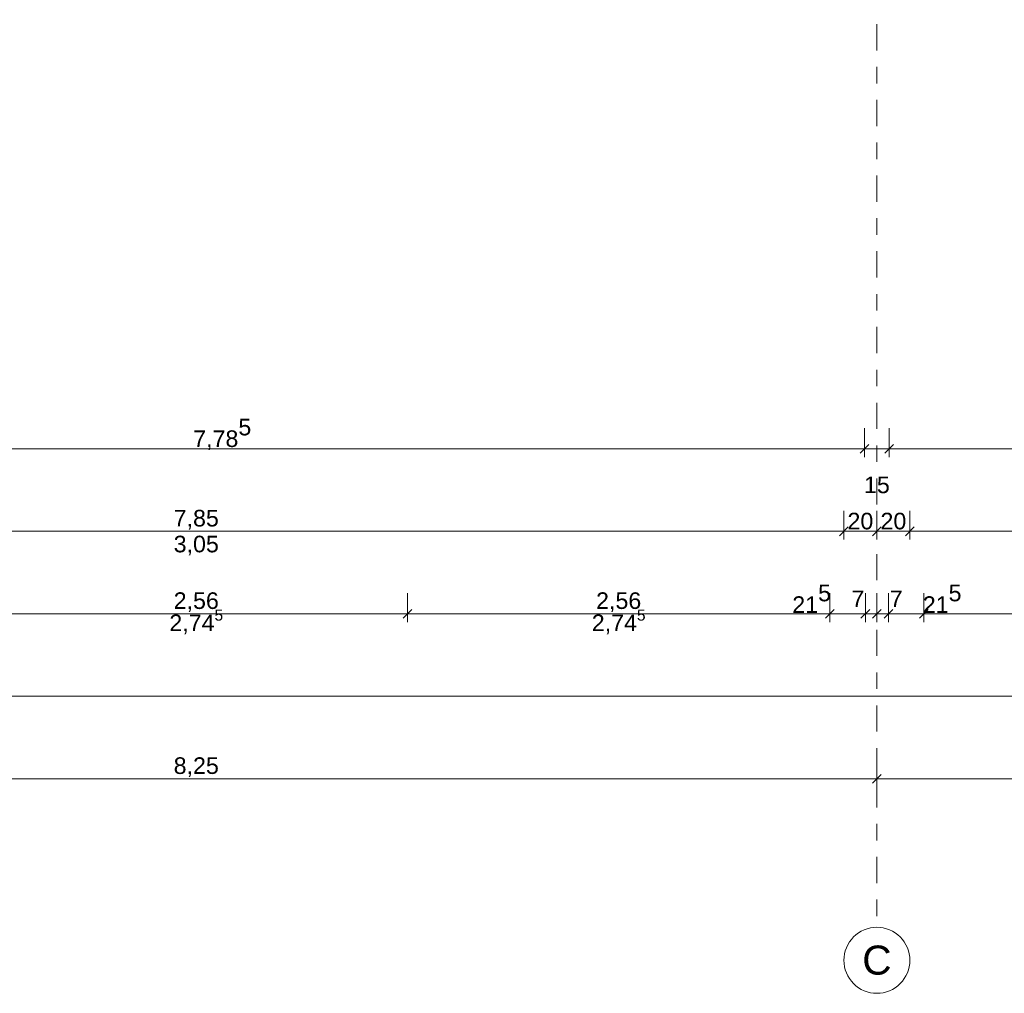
# Model space of a CAD drawing. Header units: metres. Extents: x -180 to 4, y -50 to 6.
# Tile 646 of 656: x -22.12 to -16.15, y -46.57 to -40.67. Entities that reach past the tile are written whole.
import ezdxf

# ---------------------------------------------------------------- set-up
doc = ezdxf.new("R2010")
doc.units = ezdxf.units.M
doc.header["$LTSCALE"] = 0.05
doc.header["$PDMODE"] = 1
doc.header["$PDSIZE"] = -2
doc.linetypes.add('Linienart-53', pattern=[5.291531, 3.175, -1.058062, 0.352704, -0.705764])
doc.layers.get('0').update_dxf_attribs({"lineweight": 25})
doc.layers.add('70 -71 Achsen- 1 Gebäudeachsen', color=7, linetype='Linienart-53', lineweight=18)
doc.layers.add('Keine', color=7, linetype='Continuous', lineweight=9)
doc.layers.add('70 -76 Bemaßung- 2 Allgemein', color=7, linetype='Continuous', lineweight=5, true_color=0x6666cc)
doc.styles.add('Arial', font='arial.ttf')
doc.dimstyles.new('k+k 1_50', dxfattribs={"dimtxt": 0.100689, "dimasz": 0.05302, "dimexe": 0.05, "dimexo": 0.15, "dimgap": 0.01, "dimtad": 1, "dimdec": 3, "dimtxsty": 'Arial', "dimblk": 'VW_SLASH', "dimblk1": 'VW_SLASH', "dimblk2": 'VW_SLASH', "dimcen": 0, "dimdle": 0.05, "dimadec": 3, "dimazin": 0, "dimtfac": 0.75, "dimtdec": 3, "dimtix": 1, "dimtmove": 0, "dimatfit": 0, "dimldrblk": 'VW_SLASH-1', "dimfxl": 0.125, "dimfxlon": 1, "dimfrac": 2, "dimtolj": 1, "dimarcsym": 0})

# ---------------------------------------------------------------- blocks, each defined once
blk = doc.blocks.new('VW_SLASH')
at = {"color": 0, "linetype": 'ByBlock', "lineweight": -2, "transparency": 16777216}
blk.add_line((0.94, 0), (-1, 0), dxfattribs=at)
at = {"color": 0, "lineweight": 20, "transparency": 16777216, "flags": 128}
blk.add_lwpolyline([(0.5, 0.5), (-0.5, -0.5)], dxfattribs=at)
blk = doc.blocks.new('*D9783')
at = {"layer": '70 -76 Bemaßung- 2 Allgemein', "color": 0, "lineweight": -2}
for p, q in [((-24.781, -43.147), (-24.781, -43.322)), ((-16.996, -43.147), (-16.996, -43.322)), ((-17.049, -43.272), (-24.728, -43.272))]:
    blk.add_line(p, q, dxfattribs=at)
at = {"layer": 'Defpoints', "color": 0}
for p in [(-16.996, -19.747), (-24.781, -31.587), (-24.781, -43.272)]:
    blk.add_point(p, dxfattribs=at)
at = {"layer": '70 -76 Bemaßung- 2 Allgemein', "color": 0, "lineweight": -2, "xscale": 0.05302001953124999, "yscale": 0.05302001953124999, "zscale": 0.05302001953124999, "rotation": 180}
blk.add_blockref('VW_SLASH', (-24.781, -43.272), dxfattribs=at)
at = {"layer": '70 -76 Bemaßung- 2 Allgemein', "color": 0, "lineweight": -2, "xscale": 0.05302001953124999, "yscale": 0.05302001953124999, "zscale": 0.05302001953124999}
blk.add_blockref('VW_SLASH', (-16.996, -43.272), dxfattribs=at)
at = {"layer": '70 -76 Bemaßung- 2 Allgemein', "color": 0, "insert": (-20.8885, -43.1848), "char_height": 0.100689, "attachment_point": 5, "style": 'Arial'}
blk.add_mtext('\\A1;7,78\\S5^ ;', dxfattribs=at)
blk = doc.blocks.new('VW_SLASH-1')
at = {"color": 0, "linetype": 'ByBlock', "lineweight": -2, "transparency": 16777216}
blk.add_line((0.94, 0), (-1, 0), dxfattribs=at)
at = {"color": 0, "lineweight": 5, "transparency": 16777216, "flags": 128}
blk.add_lwpolyline([(0.5, 0.5), (-0.5, -0.5)], dxfattribs=at)
blk = doc.blocks.new('*D9784')
at = {"layer": '70 -76 Bemaßung- 2 Allgemein', "color": 0, "lineweight": -2}
for p, q in [((-16.996, -43.147), (-16.996, -43.322)), ((-16.846, -43.147), (-16.846, -43.322)), ((-17.049, -43.272), (-17.102, -43.272)), ((-16.846, -43.272), (-16.996, -43.272)), ((-16.793, -43.272), (-16.74, -43.272))]:
    blk.add_line(p, q, dxfattribs=at)
at = {"layer": 'Defpoints', "color": 0}
for p in [(-16.996, -19.747), (-16.846, -19.747), (-16.996, -43.272)]:
    blk.add_point(p, dxfattribs=at)
at = {"layer": '70 -76 Bemaßung- 2 Allgemein', "color": 0, "lineweight": -2, "xscale": 0.05302001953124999, "yscale": 0.05302001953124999, "zscale": 0.05302001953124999}
blk.add_blockref('VW_SLASH', (-16.996, -43.272), dxfattribs=at)
at = {"layer": '70 -76 Bemaßung- 2 Allgemein', "color": 0, "lineweight": -2, "xscale": 0.05302001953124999, "yscale": 0.05302001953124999, "zscale": 0.05302001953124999, "rotation": 180}
blk.add_blockref('VW_SLASH', (-16.846, -43.272), dxfattribs=at)
at = {"layer": '70 -76 Bemaßung- 2 Allgemein', "color": 0, "insert": (-16.921, -43.4912), "char_height": 0.10069, "attachment_point": 5, "style": 'Arial'}
blk.add_mtext('\\A1;15', dxfattribs=at)
blk = doc.blocks.new('*D9785')
at = {"layer": '70 -76 Bemaßung- 2 Allgemein', "color": 0, "lineweight": -2}
for p, q in [((-16.846, -43.147), (-16.846, -43.322)), ((-8.721, -43.147), (-8.721, -43.322)), ((-8.774, -43.272), (-16.793, -43.272))]:
    blk.add_line(p, q, dxfattribs=at)
at = {"layer": 'Defpoints', "color": 0}
for p in [(-16.846, -19.747), (-8.721, -19.747), (-16.846, -43.272)]:
    blk.add_point(p, dxfattribs=at)
at = {"layer": '70 -76 Bemaßung- 2 Allgemein', "color": 0, "lineweight": -2, "xscale": 0.05302001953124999, "yscale": 0.05302001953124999, "zscale": 0.05302001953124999, "rotation": 180}
blk.add_blockref('VW_SLASH', (-16.846, -43.272), dxfattribs=at)
at = {"layer": '70 -76 Bemaßung- 2 Allgemein', "color": 0, "lineweight": -2, "xscale": 0.05302001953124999, "yscale": 0.05302001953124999, "zscale": 0.05302001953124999}
blk.add_blockref('VW_SLASH', (-8.721, -43.272), dxfattribs=at)
at = {"layer": '70 -76 Bemaßung- 2 Allgemein', "color": 0, "insert": (-12.7835, -43.1848), "char_height": 0.100689, "attachment_point": 5, "style": 'Arial'}
blk.add_mtext('\\A1;8,12\\S5^ ;', dxfattribs=at)
blk = doc.blocks.new('Gruppe-9194')
at = {"layer": '70 -76 Bemaßung- 2 Allgemein', "insert": (-21.046, -43.7987), "char_height": 0.10069, "width": 0.455, "attachment_point": 2, "line_spacing_factor": 0.96878, "style": 'Arial'}
blk.add_mtext('3,05', dxfattribs=at)
blk = doc.blocks.new('Gruppe-9287')
at = {"layer": '70 -76 Bemaßung- 2 Allgemein', "insert": (-21.046, -44.2462), "char_height": 0.100689, "width": 0.455, "attachment_point": 2, "line_spacing_factor": 0.96878, "style": 'Arial'}
blk.add_mtext('\\A1;2,74{\\H0.6667x;\\S5^ ;}', dxfattribs=at)
blk = doc.blocks.new('Gruppe-9288')
at = {"layer": '70 -76 Bemaßung- 2 Allgemein', "insert": (-18.486, -44.2462), "char_height": 0.100689, "width": 0.455, "attachment_point": 2, "line_spacing_factor": 0.96878, "style": 'Arial'}
blk.add_mtext('\\A1;2,74{\\H0.6667x;\\S5^ ;}', dxfattribs=at)
blk = doc.blocks.new('*D10991')
at = {"layer": '70 -76 Bemaßung- 2 Allgemein', "color": 0, "lineweight": -2}
for p, q in [((-25.171, -45.147), (-25.171, -45.322)), ((-16.921, -45.147), (-16.921, -45.322)), ((-16.974, -45.272), (-25.118, -45.272))]:
    blk.add_line(p, q, dxfattribs=at)
at = {"layer": 'Defpoints', "color": 0}
for p in [(-25.171, -42.294), (-16.921, -42.294), (-25.171, -45.272)]:
    blk.add_point(p, dxfattribs=at)
at = {"layer": '70 -76 Bemaßung- 2 Allgemein', "color": 0, "lineweight": -2, "xscale": 0.05302001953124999, "yscale": 0.05302001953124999, "zscale": 0.05302001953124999, "rotation": 180}
blk.add_blockref('VW_SLASH', (-25.171, -45.272), dxfattribs=at)
at = {"layer": '70 -76 Bemaßung- 2 Allgemein', "color": 0, "lineweight": -2, "xscale": 0.05302001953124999, "yscale": 0.05302001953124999, "zscale": 0.05302001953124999}
blk.add_blockref('VW_SLASH', (-16.921, -45.272), dxfattribs=at)
at = {"layer": '70 -76 Bemaßung- 2 Allgemein', "color": 0, "insert": (-21.046, -45.2016), "char_height": 0.10069, "attachment_point": 5, "style": 'Arial'}
blk.add_mtext('\\A1;8,25', dxfattribs=at)
blk = doc.blocks.new('*D10992')
at = {"layer": '70 -76 Bemaßung- 2 Allgemein', "color": 0, "lineweight": -2}
for p, q in [((-16.921, -45.147), (-16.921, -45.322)), ((-8.671, -45.147), (-8.671, -45.322)), ((-8.724, -45.272), (-16.868, -45.272))]:
    blk.add_line(p, q, dxfattribs=at)
at = {"layer": 'Defpoints', "color": 0}
for p in [(-16.921, -42.294), (-8.671, -42.294), (-16.921, -45.272)]:
    blk.add_point(p, dxfattribs=at)
at = {"layer": '70 -76 Bemaßung- 2 Allgemein', "color": 0, "lineweight": -2, "xscale": 0.05302001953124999, "yscale": 0.05302001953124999, "zscale": 0.05302001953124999, "rotation": 180}
blk.add_blockref('VW_SLASH', (-16.921, -45.272), dxfattribs=at)
at = {"layer": '70 -76 Bemaßung- 2 Allgemein', "color": 0, "lineweight": -2, "xscale": 0.05302001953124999, "yscale": 0.05302001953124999, "zscale": 0.05302001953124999}
blk.add_blockref('VW_SLASH', (-8.671, -45.272), dxfattribs=at)
at = {"layer": '70 -76 Bemaßung- 2 Allgemein', "color": 0, "insert": (-12.796, -45.2016), "char_height": 0.10069, "attachment_point": 5, "style": 'Arial'}
blk.add_mtext('\\A1;8,25', dxfattribs=at)
blk = doc.blocks.new('*D11035')
at = {"layer": '70 -76 Bemaßung- 2 Allgemein', "color": 0, "lineweight": -2}
for p, q in [((-24.574, -44.647), (-24.574, -44.822)), ((-0.421, -44.647), (-0.421, -44.822)), ((-0.474, -44.772), (-24.521, -44.772))]:
    blk.add_line(p, q, dxfattribs=at)
at = {"layer": 'Defpoints', "color": 0}
for p in [(-24.574, -31.147), (-0.421, -41.794), (-24.574, -44.772)]:
    blk.add_point(p, dxfattribs=at)
at = {"layer": '70 -76 Bemaßung- 2 Allgemein', "color": 0, "lineweight": -2, "xscale": 0.05302001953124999, "yscale": 0.05302001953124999, "zscale": 0.05302001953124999, "rotation": 180}
blk.add_blockref('VW_SLASH', (-24.574, -44.772), dxfattribs=at)
at = {"layer": '70 -76 Bemaßung- 2 Allgemein', "color": 0, "lineweight": -2, "xscale": 0.05302001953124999, "yscale": 0.05302001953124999, "zscale": 0.05302001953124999}
blk.add_blockref('VW_SLASH', (-0.421, -44.772), dxfattribs=at)
at = {"layer": '70 -76 Bemaßung- 2 Allgemein', "color": 0, "insert": (-12.4975, -44.6839), "char_height": 0.100689, "attachment_point": 5, "style": 'Arial'}
blk.add_mtext('\\A1;24,15\\S3^ ;', dxfattribs=at)
blk = doc.blocks.new('*D11303')
at = {"layer": '70 -76 Bemaßung- 2 Allgemein', "color": 0, "lineweight": -2}
for p, q in [((-22.326, -44.147), (-22.326, -44.322)), ((-19.766, -44.147), (-19.766, -44.322)), ((-19.819, -44.272), (-22.273, -44.272))]:
    blk.add_line(p, q, dxfattribs=at)
at = {"layer": 'Defpoints', "color": 0}
for p in [(-22.326, -20.047), (-19.766, -20.047), (-22.326, -44.272)]:
    blk.add_point(p, dxfattribs=at)
at = {"layer": '70 -76 Bemaßung- 2 Allgemein', "color": 0, "lineweight": -2, "xscale": 0.05302001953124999, "yscale": 0.05302001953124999, "zscale": 0.05302001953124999, "rotation": 180}
blk.add_blockref('VW_SLASH', (-22.326, -44.272), dxfattribs=at)
at = {"layer": '70 -76 Bemaßung- 2 Allgemein', "color": 0, "lineweight": -2, "xscale": 0.05302001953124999, "yscale": 0.05302001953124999, "zscale": 0.05302001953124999}
blk.add_blockref('VW_SLASH', (-19.766, -44.272), dxfattribs=at)
at = {"layer": '70 -76 Bemaßung- 2 Allgemein', "color": 0, "insert": (-21.046, -44.2016), "char_height": 0.10069, "attachment_point": 5, "style": 'Arial'}
blk.add_mtext('\\A1;2,56', dxfattribs=at)
blk = doc.blocks.new('*D11304')
at = {"layer": '70 -76 Bemaßung- 2 Allgemein', "color": 0, "lineweight": -2}
for p, q in [((-19.766, -44.147), (-19.766, -44.322)), ((-17.206, -44.147), (-17.206, -44.322)), ((-17.259, -44.272), (-19.713, -44.272))]:
    blk.add_line(p, q, dxfattribs=at)
at = {"layer": 'Defpoints', "color": 0}
for p in [(-19.766, -20.047), (-17.206, -20.047), (-19.766, -44.272)]:
    blk.add_point(p, dxfattribs=at)
at = {"layer": '70 -76 Bemaßung- 2 Allgemein', "color": 0, "lineweight": -2, "xscale": 0.05302001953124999, "yscale": 0.05302001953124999, "zscale": 0.05302001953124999, "rotation": 180}
blk.add_blockref('VW_SLASH', (-19.766, -44.272), dxfattribs=at)
at = {"layer": '70 -76 Bemaßung- 2 Allgemein', "color": 0, "lineweight": -2, "xscale": 0.05302001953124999, "yscale": 0.05302001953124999, "zscale": 0.05302001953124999}
blk.add_blockref('VW_SLASH', (-17.206, -44.272), dxfattribs=at)
at = {"layer": '70 -76 Bemaßung- 2 Allgemein', "color": 0, "insert": (-18.486, -44.2016), "char_height": 0.10069, "attachment_point": 5, "style": 'Arial'}
blk.add_mtext('\\A1;2,56', dxfattribs=at)
blk = doc.blocks.new('*D11305')
at = {"layer": '70 -76 Bemaßung- 2 Allgemein', "color": 0, "lineweight": -2}
for p, q in [((-17.206, -44.147), (-17.206, -44.322)), ((-16.991, -44.147), (-16.991, -44.322)), ((-17.259, -44.272), (-17.312, -44.272)), ((-16.991, -44.272), (-17.206, -44.272)), ((-16.938, -44.272), (-16.885, -44.272))]:
    blk.add_line(p, q, dxfattribs=at)
at = {"layer": 'Defpoints', "color": 0}
for p in [(-17.206, -20.047), (-16.991, -20.544), (-17.206, -44.272)]:
    blk.add_point(p, dxfattribs=at)
at = {"layer": '70 -76 Bemaßung- 2 Allgemein', "color": 0, "lineweight": -2, "xscale": 0.05302001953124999, "yscale": 0.05302001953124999, "zscale": 0.05302001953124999}
blk.add_blockref('VW_SLASH', (-17.206, -44.272), dxfattribs=at)
at = {"layer": '70 -76 Bemaßung- 2 Allgemein', "color": 0, "lineweight": -2, "xscale": 0.05302001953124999, "yscale": 0.05302001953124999, "zscale": 0.05302001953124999, "rotation": 180}
blk.add_blockref('VW_SLASH', (-16.991, -44.272), dxfattribs=at)
at = {"layer": '70 -76 Bemaßung- 2 Allgemein', "color": 0, "insert": (-17.3165, -44.1811), "char_height": 0.100689, "attachment_point": 5, "style": 'Arial'}
blk.add_mtext('\\A1;21\\S5^ ;', dxfattribs=at)
blk = doc.blocks.new('*D11306')
at = {"layer": '70 -76 Bemaßung- 2 Allgemein', "color": 0, "lineweight": -2}
for p, q in [((-16.991, -44.147), (-16.991, -44.322)), ((-16.921, -44.147), (-16.921, -44.322)), ((-17.044, -44.272), (-17.097, -44.272)), ((-16.921, -44.272), (-16.991, -44.272)), ((-16.868, -44.272), (-16.815, -44.272))]:
    blk.add_line(p, q, dxfattribs=at)
at = {"layer": 'Defpoints', "color": 0}
for p in [(-16.991, -20.544), (-16.921, -41.294), (-16.991, -44.272)]:
    blk.add_point(p, dxfattribs=at)
at = {"layer": '70 -76 Bemaßung- 2 Allgemein', "color": 0, "lineweight": -2, "xscale": 0.05302001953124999, "yscale": 0.05302001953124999, "zscale": 0.05302001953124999}
blk.add_blockref('VW_SLASH', (-16.991, -44.272), dxfattribs=at)
at = {"layer": '70 -76 Bemaßung- 2 Allgemein', "color": 0, "lineweight": -2, "xscale": 0.05302001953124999, "yscale": 0.05302001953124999, "zscale": 0.05302001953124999, "rotation": 180}
blk.add_blockref('VW_SLASH', (-16.921, -44.272), dxfattribs=at)
at = {"layer": '70 -76 Bemaßung- 2 Allgemein', "color": 0, "insert": (-17.036, -44.1811), "char_height": 0.10069, "attachment_point": 5, "style": 'Arial'}
blk.add_mtext('\\A1;7', dxfattribs=at)
blk = doc.blocks.new('*D11307')
at = {"layer": '70 -76 Bemaßung- 2 Allgemein', "color": 0, "lineweight": -2}
for p, q in [((-16.921, -44.147), (-16.921, -44.322)), ((-16.851, -44.147), (-16.851, -44.322)), ((-16.974, -44.272), (-17.027, -44.272)), ((-16.851, -44.272), (-16.921, -44.272)), ((-16.798, -44.272), (-16.745, -44.272))]:
    blk.add_line(p, q, dxfattribs=at)
at = {"layer": 'Defpoints', "color": 0}
for p in [(-16.851, -20.544), (-16.921, -41.294), (-16.921, -44.272)]:
    blk.add_point(p, dxfattribs=at)
at = {"layer": '70 -76 Bemaßung- 2 Allgemein', "color": 0, "lineweight": -2, "xscale": 0.05302001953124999, "yscale": 0.05302001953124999, "zscale": 0.05302001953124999}
blk.add_blockref('VW_SLASH', (-16.921, -44.272), dxfattribs=at)
at = {"layer": '70 -76 Bemaßung- 2 Allgemein', "color": 0, "lineweight": -2, "xscale": 0.05302001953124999, "yscale": 0.05302001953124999, "zscale": 0.05302001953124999, "rotation": 180}
blk.add_blockref('VW_SLASH', (-16.851, -44.272), dxfattribs=at)
at = {"layer": '70 -76 Bemaßung- 2 Allgemein', "color": 0, "insert": (-16.8037, -44.1811), "char_height": 0.10069, "attachment_point": 5, "style": 'Arial'}
blk.add_mtext('\\A1;7', dxfattribs=at)
blk = doc.blocks.new('*D11308')
at = {"layer": '70 -76 Bemaßung- 2 Allgemein', "color": 0, "lineweight": -2}
for p, q in [((-16.851, -44.147), (-16.851, -44.322)), ((-16.636, -44.147), (-16.636, -44.322)), ((-16.904, -44.272), (-16.957, -44.272)), ((-16.636, -44.272), (-16.851, -44.272)), ((-16.583, -44.272), (-16.53, -44.272))]:
    blk.add_line(p, q, dxfattribs=at)
at = {"layer": 'Defpoints', "color": 0}
for p in [(-16.636, -20.047), (-16.851, -20.544), (-16.851, -44.272)]:
    blk.add_point(p, dxfattribs=at)
at = {"layer": '70 -76 Bemaßung- 2 Allgemein', "color": 0, "lineweight": -2, "xscale": 0.05302001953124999, "yscale": 0.05302001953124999, "zscale": 0.05302001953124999}
blk.add_blockref('VW_SLASH', (-16.851, -44.272), dxfattribs=at)
at = {"layer": '70 -76 Bemaßung- 2 Allgemein', "color": 0, "lineweight": -2, "xscale": 0.05302001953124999, "yscale": 0.05302001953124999, "zscale": 0.05302001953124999, "rotation": 180}
blk.add_blockref('VW_SLASH', (-16.636, -44.272), dxfattribs=at)
at = {"layer": '70 -76 Bemaßung- 2 Allgemein', "color": 0, "insert": (-16.5255, -44.1811), "char_height": 0.100689, "attachment_point": 5, "style": 'Arial'}
blk.add_mtext('\\A1;21\\S5^ ;', dxfattribs=at)
blk = doc.blocks.new('*D11309')
at = {"layer": '70 -76 Bemaßung- 2 Allgemein', "color": 0, "lineweight": -2}
for p, q in [((-16.636, -44.147), (-16.636, -44.322)), ((-14.076, -44.147), (-14.076, -44.322)), ((-14.129, -44.272), (-16.583, -44.272))]:
    blk.add_line(p, q, dxfattribs=at)
at = {"layer": 'Defpoints', "color": 0}
for p in [(-16.636, -20.047), (-14.076, -20.047), (-16.636, -44.272)]:
    blk.add_point(p, dxfattribs=at)
at = {"layer": '70 -76 Bemaßung- 2 Allgemein', "color": 0, "lineweight": -2, "xscale": 0.05302001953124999, "yscale": 0.05302001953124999, "zscale": 0.05302001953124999, "rotation": 180}
blk.add_blockref('VW_SLASH', (-16.636, -44.272), dxfattribs=at)
at = {"layer": '70 -76 Bemaßung- 2 Allgemein', "color": 0, "lineweight": -2, "xscale": 0.05302001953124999, "yscale": 0.05302001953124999, "zscale": 0.05302001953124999}
blk.add_blockref('VW_SLASH', (-14.076, -44.272), dxfattribs=at)
at = {"layer": '70 -76 Bemaßung- 2 Allgemein', "color": 0, "insert": (-15.356, -44.2016), "char_height": 0.10069, "attachment_point": 5, "style": 'Arial'}
blk.add_mtext('\\A1;2,56', dxfattribs=at)
blk = doc.blocks.new('*D11503')
at = {"layer": '70 -76 Bemaßung- 2 Allgemein', "color": 0, "lineweight": -2}
for p, q in [((-24.971, -43.647), (-24.971, -43.822)), ((-17.121, -43.647), (-17.121, -43.822)), ((-17.174, -43.772), (-24.918, -43.772))]:
    blk.add_line(p, q, dxfattribs=at)
at = {"layer": 'Defpoints', "color": 0}
for p in [(-17.121, -19.747), (-24.971, -30.997), (-24.971, -43.772)]:
    blk.add_point(p, dxfattribs=at)
at = {"layer": '70 -76 Bemaßung- 2 Allgemein', "color": 0, "lineweight": -2, "xscale": 0.05302001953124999, "yscale": 0.05302001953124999, "zscale": 0.05302001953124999, "rotation": 180}
blk.add_blockref('VW_SLASH', (-24.971, -43.772), dxfattribs=at)
at = {"layer": '70 -76 Bemaßung- 2 Allgemein', "color": 0, "lineweight": -2, "xscale": 0.05302001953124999, "yscale": 0.05302001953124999, "zscale": 0.05302001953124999}
blk.add_blockref('VW_SLASH', (-17.121, -43.772), dxfattribs=at)
at = {"layer": '70 -76 Bemaßung- 2 Allgemein', "color": 0, "insert": (-21.046, -43.7016), "char_height": 0.10069, "attachment_point": 5, "style": 'Arial'}
blk.add_mtext('\\A1;7,85', dxfattribs=at)
blk = doc.blocks.new('*D11504')
at = {"layer": '70 -76 Bemaßung- 2 Allgemein', "color": 0, "lineweight": -2}
for p, q in [((-17.121, -43.647), (-17.121, -43.822)), ((-16.921, -43.647), (-16.921, -43.822)), ((-16.974, -43.772), (-17.068, -43.772))]:
    blk.add_line(p, q, dxfattribs=at)
at = {"layer": 'Defpoints', "color": 0}
for p in [(-17.121, -19.747), (-16.921, -40.794), (-17.121, -43.772)]:
    blk.add_point(p, dxfattribs=at)
at = {"layer": '70 -76 Bemaßung- 2 Allgemein', "color": 0, "lineweight": -2, "xscale": 0.05302001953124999, "yscale": 0.05302001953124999, "zscale": 0.05302001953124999, "rotation": 180}
blk.add_blockref('VW_SLASH', (-17.121, -43.772), dxfattribs=at)
at = {"layer": '70 -76 Bemaßung- 2 Allgemein', "color": 0, "lineweight": -2, "xscale": 0.05302001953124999, "yscale": 0.05302001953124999, "zscale": 0.05302001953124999}
blk.add_blockref('VW_SLASH', (-16.921, -43.772), dxfattribs=at)
at = {"layer": '70 -76 Bemaßung- 2 Allgemein', "color": 0, "insert": (-17.021, -43.7106), "char_height": 0.10069, "attachment_point": 5, "style": 'Arial'}
blk.add_mtext('\\A1;20', dxfattribs=at)
blk = doc.blocks.new('*D11505')
at = {"layer": '70 -76 Bemaßung- 2 Allgemein', "color": 0, "lineweight": -2}
for p, q in [((-16.921, -43.647), (-16.921, -43.822)), ((-16.721, -43.647), (-16.721, -43.822)), ((-16.774, -43.772), (-16.868, -43.772))]:
    blk.add_line(p, q, dxfattribs=at)
at = {"layer": 'Defpoints', "color": 0}
for p in [(-16.721, -19.747), (-16.921, -40.794), (-16.921, -43.772)]:
    blk.add_point(p, dxfattribs=at)
at = {"layer": '70 -76 Bemaßung- 2 Allgemein', "color": 0, "lineweight": -2, "xscale": 0.05302001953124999, "yscale": 0.05302001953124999, "zscale": 0.05302001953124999, "rotation": 180}
blk.add_blockref('VW_SLASH', (-16.921, -43.772), dxfattribs=at)
at = {"layer": '70 -76 Bemaßung- 2 Allgemein', "color": 0, "lineweight": -2, "xscale": 0.05302001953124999, "yscale": 0.05302001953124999, "zscale": 0.05302001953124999}
blk.add_blockref('VW_SLASH', (-16.721, -43.772), dxfattribs=at)
at = {"layer": '70 -76 Bemaßung- 2 Allgemein', "color": 0, "insert": (-16.821, -43.7106), "char_height": 0.10069, "attachment_point": 5, "style": 'Arial'}
blk.add_mtext('\\A1;20', dxfattribs=at)
blk = doc.blocks.new('*D11506')
at = {"layer": '70 -76 Bemaßung- 2 Allgemein', "color": 0, "lineweight": -2}
for p, q in [((-16.721, -43.647), (-16.721, -43.822)), ((-8.871, -43.647), (-8.871, -43.822)), ((-8.924, -43.772), (-16.668, -43.772))]:
    blk.add_line(p, q, dxfattribs=at)
at = {"layer": 'Defpoints', "color": 0}
for p in [(-16.721, -19.747), (-8.871, -19.747), (-16.721, -43.772)]:
    blk.add_point(p, dxfattribs=at)
at = {"layer": '70 -76 Bemaßung- 2 Allgemein', "color": 0, "lineweight": -2, "xscale": 0.05302001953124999, "yscale": 0.05302001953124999, "zscale": 0.05302001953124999, "rotation": 180}
blk.add_blockref('VW_SLASH', (-16.721, -43.772), dxfattribs=at)
at = {"layer": '70 -76 Bemaßung- 2 Allgemein', "color": 0, "lineweight": -2, "xscale": 0.05302001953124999, "yscale": 0.05302001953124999, "zscale": 0.05302001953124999}
blk.add_blockref('VW_SLASH', (-8.871, -43.772), dxfattribs=at)
at = {"layer": '70 -76 Bemaßung- 2 Allgemein', "color": 0, "insert": (-12.796, -43.7016), "char_height": 0.10069, "attachment_point": 5, "style": 'Arial'}
blk.add_mtext('\\A1;7,85', dxfattribs=at)
blk = doc.blocks.new('_Achsen (3D)')
at = {"layer": '70 -71 Achsen- 1 Gebäudeachsen', "transparency": 33554687}
blk.add_line((-16.921, 3.8), (-16.921, -46.172), dxfattribs=at)
at = {"color": 255, "transparency": 33554687}
blk.add_wipeout([(-16.921, -46.172), (-16.9014, -46.173), (-16.882, -46.1759), (-16.8629, -46.1807), (-16.8445, -46.1873), (-16.8267, -46.1957), (-16.8099, -46.2057), (-16.7941, -46.2174), (-16.7796, -46.2306), (-16.7664, -46.2452), (-16.7547, -46.2609), (-16.7446, -46.2778), (-16.7362, -46.2955), (-16.7296, -46.314), (-16.7248, -46.333), (-16.722, -46.3524), (-16.721, -46.372), (-16.722, -46.3916), (-16.7248, -46.4111), (-16.7296, -46.4301), (-16.7362, -46.4486), (-16.7446, -46.4663), (-16.7547, -46.4832), (-16.7664, -46.4989), (-16.7796, -46.5135), (-16.7941, -46.5266), (-16.8099, -46.5383), (-16.8267, -46.5484), (-16.8445, -46.5568), (-16.8629, -46.5634), (-16.882, -46.5682), (-16.9014, -46.5711), (-16.921, -46.572), (-16.9406, -46.5711), (-16.96, -46.5682), (-16.9791, -46.5634), (-16.9975, -46.5568), (-17.0153, -46.5484), (-17.0321, -46.5383), (-17.0479, -46.5266), (-17.0624, -46.5135), (-17.0756, -46.4989), (-17.0873, -46.4832), (-17.0974, -46.4663), (-17.1058, -46.4486), (-17.1124, -46.4301), (-17.1172, -46.4111), (-17.12, -46.3916), (-17.121, -46.372), (-17.12, -46.3524), (-17.1172, -46.333), (-17.1124, -46.314), (-17.1058, -46.2955), (-17.0974, -46.2778), (-17.0873, -46.2609), (-17.0756, -46.2452), (-17.0624, -46.2306), (-17.0479, -46.2174), (-17.0321, -46.2057), (-17.0153, -46.1957), (-16.9975, -46.1873), (-16.9791, -46.1807), (-16.96, -46.1759), (-16.9406, -46.173)], dxfattribs=at).dxf.layer = 'Keine'
at = {"layer": 'Keine', "transparency": 33554687, "flags": 128}
blk.add_lwpolyline([(-16.921, -46.172), (-16.9014, -46.173), (-16.882, -46.1759), (-16.8629, -46.1807), (-16.8445, -46.1873), (-16.8267, -46.1957), (-16.8099, -46.2057), (-16.7941, -46.2174), (-16.7796, -46.2306), (-16.7664, -46.2452), (-16.7547, -46.2609), (-16.7446, -46.2778), (-16.7362, -46.2955), (-16.7296, -46.314), (-16.7248, -46.333), (-16.722, -46.3524), (-16.721, -46.372), (-16.722, -46.3916), (-16.7248, -46.4111), (-16.7296, -46.4301), (-16.7362, -46.4486), (-16.7446, -46.4663), (-16.7547, -46.4832), (-16.7664, -46.4989), (-16.7796, -46.5135), (-16.7941, -46.5266), (-16.8099, -46.5383), (-16.8267, -46.5484), (-16.8445, -46.5568), (-16.8629, -46.5634), (-16.882, -46.5682), (-16.9014, -46.5711), (-16.921, -46.572), (-16.9406, -46.5711), (-16.96, -46.5682), (-16.9791, -46.5634), (-16.9975, -46.5568), (-17.0153, -46.5484), (-17.0321, -46.5383), (-17.0479, -46.5266), (-17.0624, -46.5135), (-17.0756, -46.4989), (-17.0873, -46.4832), (-17.0974, -46.4663), (-17.1058, -46.4486), (-17.1124, -46.4301), (-17.1172, -46.4111), (-17.12, -46.3916), (-17.121, -46.372), (-17.12, -46.3524), (-17.1172, -46.333), (-17.1124, -46.314), (-17.1058, -46.2955), (-17.0974, -46.2778), (-17.0873, -46.2609), (-17.0756, -46.2452), (-17.0624, -46.2306), (-17.0479, -46.2174), (-17.0321, -46.2057), (-17.0153, -46.1957), (-16.9975, -46.1873), (-16.9791, -46.1807), (-16.96, -46.1759), (-16.9406, -46.173)], close=True, dxfattribs=at)
at = {"layer": 'Keine', "transparency": 33554687, "insert": (-16.921, -46.372), "char_height": 0.1762, "attachment_point": 5, "line_spacing_factor": 0.970891, "style": 'Arial'}
blk.add_mtext('C', dxfattribs=at)
blk = doc.blocks.new('Gruppe-9034')
at = {"layer": '70 -76 Bemaßung- 2 Allgemein'}
dim = blk.add_linear_dim(base=(-24.781, -43.272), p1=(-16.996, -19.747), p2=(-24.781, -31.587), text='7,78\\S5^ ;', dimstyle='k+k 1_50', override={"dimtxt": 0.100689, "dimgap": 0.01, "dimpost": '<>', "dimtxsty": 'Arial', "dimtmove": 2}, dxfattribs=at)
dim.commit()
dim.dimension.update_dxf_attribs({"geometry": '*D9783', "text_midpoint": (-20.8885, -43.1848)})
for p1, p2, text, override, picture, middle in [((-16.846, -19.747), (-16.996, -19.747), '15', {"dimtxt": 0.100689, "dimgap": 0.01, "dimpost": '<>', "dimtxsty": 'Arial', "dimtix": 0, "dimtmove": 2}, '*D9784', (-16.921, -43.4912)), ((-8.721, -19.747), (-16.846, -19.747), '8,12\\S5^ ;', {"dimtxt": 0.100689, "dimgap": 0.01, "dimpost": '<>', "dimtxsty": 'Arial', "dimtmove": 2}, '*D9785', (-12.7835, -43.1848))]:
    dim = blk.add_aligned_dim(p1=p1, p2=p2, distance=23.525, text=text, dimstyle='k+k 1_50', override=override, dxfattribs=at)
    dim.commit()
    dim.dimension.update_dxf_attribs({"geometry": picture, "text_midpoint": middle})
blk = doc.blocks.new('Gruppe-9719')
at = {"layer": '70 -76 Bemaßung- 2 Allgemein'}
for p1, p2, picture, middle in [((-16.92099996, -42.29404198), (-25.17099996, -42.29404198), '*D10991', (-21.04599996, -45.20157844)), ((-8.67099996, -42.29404198), (-16.92099996, -42.29404198), '*D10992', (-12.79599996, -45.20157844))]:
    dim = blk.add_aligned_dim(p1=p1, p2=p2, distance=2.978, text='8,25', dimstyle='k+k 1_50', override={"dimtxt": 0.100689, "dimgap": 0.01, "dimdec": 8, "dimpost": '<>', "dimtxsty": 'Arial', "dimtmove": 2}, dxfattribs=at)
    dim.commit()
    dim.dimension.update_dxf_attribs({"geometry": picture, "text_midpoint": middle})
blk = doc.blocks.new('Gruppe-9723')
at = {"layer": '70 -76 Bemaßung- 2 Allgemein'}
dim = blk.add_linear_dim(base=(-24.57399996, -44.77204198), p1=(-0.42099996, -41.79404198), p2=(-24.57399996, -31.14704198), text='24,15\\S3^ ;', dimstyle='k+k 1_50', override={"dimtxt": 0.100689, "dimgap": 0.01, "dimdec": 8, "dimpost": '<>', "dimtxsty": 'Arial', "dimtmove": 2}, dxfattribs=at)
dim.commit()
dim.dimension.update_dxf_attribs({"geometry": '*D11035', "text_midpoint": (-12.49749996, -44.68394115)})
blk = doc.blocks.new('Gruppe-9727')
at = {"layer": '70 -76 Bemaßung- 2 Allgemein'}
for p1, p2, picture, middle in [((-19.76599996, -20.04704198), (-22.32599996, -20.04704198), '*D11303', (-21.04599996, -44.20157844)), ((-17.20599996, -20.04704198), (-19.76599996, -20.04704198), '*D11304', (-18.48599996, -44.20157844)), ((-14.07599996, -20.04704198), (-16.63599996, -20.04704198), '*D11309', (-15.35599996, -44.20157844))]:
    dim = blk.add_aligned_dim(p1=p1, p2=p2, distance=24.225, text='2,56', dimstyle='k+k 1_50', override={"dimtxt": 0.100689, "dimgap": 0.01, "dimdec": 8, "dimpost": '<>', "dimtxsty": 'Arial', "dimtmove": 2}, dxfattribs=at)
    dim.commit()
    dim.dimension.update_dxf_attribs({"geometry": picture, "text_midpoint": middle})
for base, p1, p2, text, picture, middle in [((-17.20599996, -44.27204198), (-16.99099996, -20.54404198), (-17.20599996, -20.04704198), '21\\S5^ ;', '*D11305', (-17.31648367, -44.18107948)), ((-16.85099996, -44.27204198), (-16.63599996, -20.04704198), (-16.85099996, -20.54404198), '21\\S5^ ;', '*D11308', (-16.52549996, -44.18107948)), ((-16.99099996, -44.27204198), (-16.92099996, -41.29404198), (-16.99099996, -20.54404198), '7', '*D11306', (-17.036, -44.18107948)), ((-16.92099996, -44.27204198), (-16.85099996, -20.54404198), (-16.92099996, -41.29404198), '7', '*D11307', (-16.80365071, -44.18107948))]:
    dim = blk.add_linear_dim(base=base, p1=p1, p2=p2, text=text, dimstyle='k+k 1_50', override={"dimtxt": 0.100689, "dimgap": 0.01, "dimdec": 8, "dimpost": '<>', "dimtxsty": 'Arial', "dimtix": 0, "dimtmove": 2}, dxfattribs=at)
    dim.commit()
    dim.dimension.update_dxf_attribs({"geometry": picture, "text_midpoint": middle, "dimtype": 160})
blk = doc.blocks.new('Gruppe-9731')
at = {"layer": '70 -76 Bemaßung- 2 Allgemein'}
for base, p1, p2, text, picture, middle in [((-24.97099996, -43.77204198), (-17.12099996, -19.74704198), (-24.97099996, -30.99704198), '7,85', '*D11503', (-21.04599996, -43.70157844)), ((-17.12099996, -43.77204198), (-16.92099996, -40.79404198), (-17.12099996, -19.74704198), '20', '*D11504', (-17.02099996, -43.71064042)), ((-16.92099996, -43.77204198), (-16.72099996, -19.74704198), (-16.92099996, -40.79404198), '20', '*D11505', (-16.82099996, -43.71064042))]:
    dim = blk.add_linear_dim(base=base, p1=p1, p2=p2, text=text, dimstyle='k+k 1_50', override={"dimtxt": 0.100689, "dimgap": 0.01, "dimdec": 8, "dimpost": '<>', "dimtxsty": 'Arial', "dimtmove": 2}, dxfattribs=at)
    dim.commit()
    dim.dimension.update_dxf_attribs({"geometry": picture, "text_midpoint": middle})
dim = blk.add_aligned_dim(p1=(-8.87099996, -19.74704198), p2=(-16.72099996, -19.74704198), distance=24.025, text='7,85', dimstyle='k+k 1_50', override={"dimtxt": 0.100689, "dimgap": 0.01, "dimdec": 8, "dimpost": '<>', "dimtxsty": 'Arial', "dimtmove": 2}, dxfattribs=at)
dim.commit()
dim.dimension.update_dxf_attribs({"geometry": '*D11506', "text_midpoint": (-12.79599996, -43.70157844)})
blk = doc.blocks.new('_OG3_2D Bemaßung_ Beschriftung (2D)')
at = {"layer": '70 -76 Bemaßung- 2 Allgemein'}
for name in ['Gruppe-9731', 'Gruppe-9727', 'Gruppe-9723', 'Gruppe-9034', 'Gruppe-9719']:
    blk.add_blockref(name, (0, 0), dxfattribs=at)
at = {"layer": '70 -76 Bemaßung- 2 Allgemein', "color": 7}
for name in ['Gruppe-9194', 'Gruppe-9287', 'Gruppe-9288']:
    blk.add_blockref(name, (0, 0), dxfattribs=at)

msp = doc.modelspace()

# ---------------------------------------------------------------- block references
at = {"layer": 'Keine', "color": 1}
msp.add_blockref('_OG3_2D Bemaßung_ Beschriftung (2D)', (0, 0), dxfattribs=at)

# ---------------------------------------------------------------- next in the draw order: block references
msp.add_blockref('_Achsen (3D)', (0, 0), dxfattribs=at)

doc.saveas('drawing.dxf')
